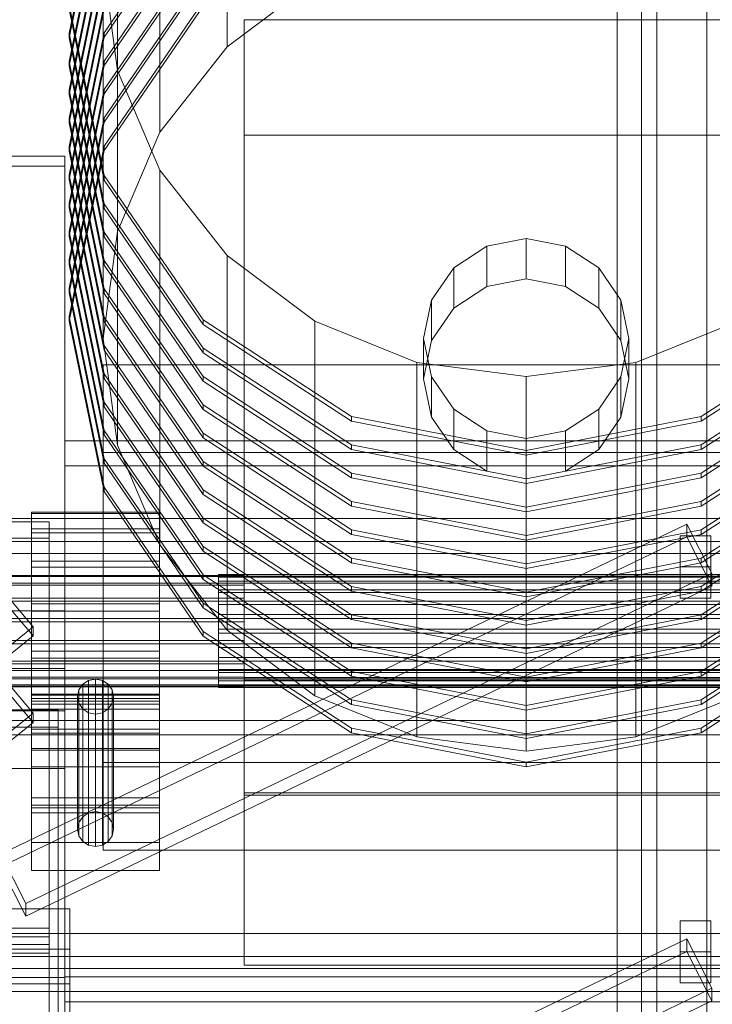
# Model space of a CAD drawing. Header units: millimetres. Extents: x -2233 to 61924, y -68080 to 6847.
# Tile 378 of 656: x 1482 to 1753, y -32645 to -32262. Entities that reach past the tile are written whole.
import ezdxf

# ---------------------------------------------------------------- set-up
doc = ezdxf.new("R2010")
doc.units = ezdxf.units.MM
doc.layers.add('frontal_C03', color=7, linetype='Continuous', lineweight=0)
doc.layers.add('frontal_tolva', color=7, linetype='Continuous', lineweight=0)

msp = doc.modelspace()

# ---------------------------------------------------------------- linework, layer by layer
at = {"layer": 'frontal_C03'}
for p, q in [((1563.327, -32272.26), (1563.327, -32126.286)), ((1537.106, -32305.56), (1537.106, -32159.585)), ((1520.622, -32344.338), (1520.622, -32198.364)), ((1515.365, -32200.55), (1501.8, -32267.002)), ((1501.8, -32268.799), (1515.365, -32202.346)), ((1515.365, -32211.591), (1501.8, -32278.044)), ((1501.8, -32279.84), (1515.365, -32213.388)), ((1553.994, -32210.464), (1515.365, -32266.8)), ((1515.365, -32268.596), (1553.994, -32212.261)), ((1515.365, -32222.633), (1501.8, -32289.085)), ((1501.8, -32290.882), (1515.365, -32224.43)), ((1553.994, -32221.506), (1515.365, -32277.841)), ((1515.365, -32279.638), (1553.994, -32223.303)), ((1553.994, -32232.548), (1515.365, -32288.883)), ((1515.365, -32233.675), (1501.8, -32300.127)), ((1501.8, -32301.924), (1515.365, -32235.471)), ((1515.365, -32290.68), (1553.994, -32234.344)), ((1515, -32239.978), (1520.622, -32281.592)), ((1515, -32385.953), (1515, -32239.978)), ((1553.994, -32243.589), (1515.365, -32299.925)), ((1515.365, -32244.716), (1501.8, -32311.169)), ((1501.8, -32312.965), (1515.365, -32246.513)), ((1515.365, -32301.721), (1553.994, -32245.386)), ((1563.327, -32272.26), (1597.5, -32246.708)), ((1515.365, -32255.758), (1501.8, -32322.21)), ((1501.8, -32255.96), (1515.365, -32322.413)), ((1553.994, -32254.631), (1515.365, -32310.966)), ((1501.8, -32324.007), (1515.365, -32257.555)), ((1515.365, -32324.209), (1501.8, -32257.757)), ((1515.365, -32312.763), (1553.994, -32256.428)), ((1570, -32306.731), (1570, -32261.816)), ((1570, -32261.816), (1790, -32261.816)), ((1570, -32519.072), (1570, -32261.816)), ((1515.365, -32266.8), (1501.8, -32333.252)), ((1501.8, -32267.002), (1515.365, -32333.454)), ((1501.8, -32268.799), (1501.8, -32267.002)), ((1515.365, -32268.596), (1515.365, -32266.8)), ((1501.8, -32335.049), (1515.365, -32268.596)), ((1515.365, -32335.251), (1501.8, -32268.799)), ((1297.71, -32274.184), (1487.71, -32498.309)), ((1537.106, -32305.56), (1563.327, -32272.26)), ((1487.71, -32501.902), (1297.71, -32277.777)), ((1515.365, -32277.841), (1501.8, -32344.294)), ((1501.8, -32278.044), (1515.365, -32344.496)), ((1501.8, -32279.84), (1501.8, -32278.044)), ((1515.365, -32279.638), (1515.365, -32277.841)), ((1501.8, -32346.09), (1515.365, -32279.638)), ((1515.365, -32346.293), (1501.8, -32279.84)), ((1520.622, -32281.592), (1537.106, -32320.371)), ((1520.622, -32427.567), (1520.622, -32281.592)), ((1515.365, -32288.883), (1501.8, -32355.335)), ((1501.8, -32289.085), (1515.365, -32355.538)), ((1501.8, -32290.882), (1501.8, -32289.085)), ((1515.365, -32290.68), (1515.365, -32288.883)), ((1501.8, -32357.132), (1515.365, -32290.68)), ((1515.365, -32357.334), (1501.8, -32290.882)), ((1515.365, -32299.925), (1501.8, -32366.377)), ((1501.8, -32300.127), (1515.365, -32366.579)), ((1501.8, -32301.924), (1501.8, -32300.127)), ((1501.8, -32368.174), (1515.365, -32301.721)), ((1515.365, -32368.376), (1501.8, -32301.924)), ((1515.365, -32301.721), (1515.365, -32299.925)), ((1520.622, -32344.338), (1537.106, -32305.56)), ((1297.71, -32307.87), (1487.71, -32531.995)), ((1790, -32306.731), (1570, -32306.731)), ((1570, -32306.731), (1570, -32563.988)), ((1487.71, -32535.588), (1297.71, -32311.463)), ((1515.365, -32310.966), (1501.8, -32377.419)), ((1501.8, -32311.169), (1515.365, -32377.621)), ((1501.8, -32312.965), (1501.8, -32311.169)), ((1501.8, -32379.215), (1515.365, -32312.763)), ((1515.365, -32379.418), (1501.8, -32312.965)), ((1515.365, -32312.763), (1515.365, -32310.966)), ((1270, -32314.944), (1500, -32314.944)), ((1500, -32314.944), (1500, -34875.113)), ((1500, -32314.944), (1500, -32318.841)), ((1500, -32318.841), (1270, -32318.841)), ((1500, -34879.011), (1500, -32318.841)), ((1537.106, -32320.371), (1563.327, -32353.67)), ((1537.106, -32466.345), (1537.106, -32320.371)), ((1501.8, -32322.21), (1515.365, -32388.663)), ((1501.8, -32324.007), (1501.8, -32322.21)), ((1515.365, -32390.459), (1501.8, -32324.007)), ((1515.365, -32322.413), (1553.994, -32378.748)), ((1515.365, -32324.209), (1515.365, -32322.413)), ((1553.994, -32380.545), (1515.365, -32324.209)), ((1501.8, -32333.252), (1515.365, -32399.704)), ((1501.8, -32335.049), (1501.8, -32333.252)), ((1515.365, -32401.501), (1501.8, -32335.049)), ((1515.365, -32333.454), (1553.994, -32389.79)), ((1515.365, -32335.251), (1515.365, -32333.454)), ((1553.994, -32391.586), (1515.365, -32335.251)), ((1501.8, -32344.294), (1515.365, -32410.746)), ((1501.8, -32346.09), (1501.8, -32344.294)), ((1515.365, -32412.543), (1501.8, -32346.09)), ((1515, -32385.953), (1520.622, -32344.338)), ((1515.365, -32344.496), (1553.994, -32400.832)), ((1515.365, -32346.293), (1515.365, -32344.496)), ((1553.994, -32402.628), (1515.365, -32346.293)), ((1680, -32346.974), (1664.693, -32349.941)), ((1695.307, -32349.941), (1680, -32346.974)), ((1680, -32362.695), (1680, -32346.974)), ((1664.693, -32349.941), (1651.716, -32358.391)), ((1664.693, -32365.662), (1664.693, -32349.941)), ((1708.284, -32358.391), (1695.307, -32349.941)), ((1695.307, -32365.662), (1695.307, -32349.941)), ((1501.8, -32355.335), (1515.365, -32421.788)), ((1501.8, -32357.132), (1501.8, -32355.335)), ((1515.365, -32355.538), (1553.994, -32411.873)), ((1515.365, -32357.334), (1515.365, -32355.538)), ((1563.327, -32353.67), (1597.5, -32379.222)), ((1563.327, -32499.645), (1563.327, -32353.67)), ((1515.365, -32423.584), (1501.8, -32357.132)), ((1553.994, -32413.67), (1515.365, -32357.334)), ((1651.716, -32358.391), (1643.045, -32371.036)), ((1651.716, -32374.111), (1651.716, -32358.391)), ((1716.955, -32371.036), (1708.284, -32358.391)), ((1708.284, -32374.111), (1708.284, -32358.391)), ((1664.693, -32365.662), (1680, -32362.695)), ((1680, -32362.695), (1695.307, -32365.662)), ((1501.8, -32366.377), (1515.365, -32432.829)), ((1501.8, -32368.174), (1501.8, -32366.377)), ((1515.365, -32366.579), (1553.994, -32422.915)), ((1515.365, -32368.376), (1515.365, -32366.579)), ((1651.716, -32374.111), (1664.693, -32365.662)), ((1695.307, -32365.662), (1708.284, -32374.111)), ((1515.365, -32434.626), (1501.8, -32368.174)), ((1553.994, -32424.711), (1515.365, -32368.376)), ((1643.045, -32371.036), (1640, -32385.953)), ((1643.045, -32386.757), (1643.045, -32371.036)), ((1720, -32385.953), (1716.955, -32371.036)), ((1716.955, -32386.757), (1716.955, -32371.036)), ((1643.045, -32386.757), (1651.716, -32374.111)), ((1708.284, -32374.111), (1716.955, -32386.757)), ((1501.8, -32377.419), (1515.365, -32443.871)), ((1501.8, -32379.215), (1501.8, -32377.419)), ((1515.365, -32377.621), (1553.994, -32433.957)), ((1515.365, -32379.418), (1515.365, -32377.621)), ((1553.994, -32378.748), (1611.806, -32416.39)), ((1553.994, -32380.545), (1553.994, -32378.748)), ((1748.194, -32416.39), (1806.006, -32378.748)), ((1515.365, -32445.668), (1501.8, -32379.215)), ((1553.994, -32435.753), (1515.365, -32379.418)), ((1611.806, -32418.187), (1553.994, -32380.545)), ((1597.5, -32379.222), (1637.295, -32395.285)), ((1597.5, -32525.197), (1597.5, -32379.222)), ((1722.705, -32395.285), (1762.5, -32379.222)), ((1806.006, -32380.545), (1748.194, -32418.187)), ((1520.622, -32427.567), (1515, -32385.953)), ((1640, -32385.953), (1643.045, -32400.869)), ((1640, -32401.673), (1640, -32385.953)), ((1716.955, -32400.869), (1720, -32385.953)), ((1720, -32385.953), (1720, -32401.673)), ((1515.365, -32388.663), (1553.994, -32444.998)), ((1515.365, -32390.459), (1515.365, -32388.663)), ((1553.994, -32389.79), (1611.806, -32427.432)), ((1553.994, -32391.586), (1553.994, -32389.79)), ((1640, -32401.673), (1643.045, -32386.757)), ((1716.955, -32386.757), (1720, -32401.673)), ((1748.194, -32427.432), (1806.006, -32389.79)), ((1553.994, -32446.795), (1515.365, -32390.459)), ((1611.806, -32429.229), (1553.994, -32391.586)), ((1806.006, -32391.586), (1748.194, -32429.229)), ((1515, -32551.229), (1515, -32396.272)), ((1515, -32396.272), (1845, -32396.272)), ((1515, -32430.378), (1515, -32396.272)), ((1637.295, -32395.285), (1680, -32400.763)), ((1637.295, -32541.259), (1637.295, -32395.285)), ((1680, -32400.763), (1722.705, -32395.285)), ((1722.705, -32541.259), (1722.705, -32395.285)), ((1515.365, -32399.704), (1553.994, -32456.04)), ((1515.365, -32401.501), (1515.365, -32399.704)), ((1553.994, -32457.836), (1515.365, -32401.501)), ((1553.994, -32400.832), (1611.806, -32438.474)), ((1553.994, -32402.628), (1553.994, -32400.832)), ((1643.045, -32416.589), (1640, -32401.673)), ((1643.045, -32400.869), (1651.716, -32413.514)), ((1643.045, -32416.589), (1643.045, -32400.869)), ((1680, -32546.738), (1680, -32400.763)), ((1708.284, -32413.514), (1716.955, -32400.869)), ((1716.955, -32416.589), (1716.955, -32400.869)), ((1720, -32401.673), (1716.955, -32416.589)), ((1748.194, -32438.474), (1806.006, -32400.832)), ((1611.806, -32440.27), (1553.994, -32402.628)), ((1806.006, -32402.628), (1748.194, -32440.27)), ((1515.365, -32410.746), (1553.994, -32467.082)), ((1515.365, -32412.543), (1515.365, -32410.746)), ((1553.994, -32468.878), (1515.365, -32412.543)), ((1553.994, -32411.873), (1611.806, -32449.515)), ((1553.994, -32413.67), (1553.994, -32411.873)), ((1748.194, -32449.515), (1806.006, -32411.873)), ((1611.806, -32451.312), (1553.994, -32413.67)), ((1611.806, -32416.39), (1680, -32429.609)), ((1611.806, -32418.187), (1611.806, -32416.39)), ((1651.716, -32429.235), (1643.045, -32416.589)), ((1651.716, -32413.514), (1664.693, -32421.964)), ((1651.716, -32429.235), (1651.716, -32413.514)), ((1680, -32429.609), (1748.194, -32416.39)), ((1695.307, -32421.964), (1708.284, -32413.514)), ((1708.284, -32429.235), (1708.284, -32413.514)), ((1716.955, -32416.589), (1708.284, -32429.235)), ((1806.006, -32413.67), (1748.194, -32451.312)), ((1748.194, -32418.187), (1748.194, -32416.39)), ((1680, -32431.405), (1611.806, -32418.187)), ((1748.194, -32418.187), (1680, -32431.405)), ((1515.365, -32421.788), (1553.994, -32478.123)), ((1515.365, -32423.584), (1515.365, -32421.788)), ((1553.994, -32479.92), (1515.365, -32423.584)), ((1553.994, -32422.915), (1611.806, -32460.557)), ((1553.994, -32424.711), (1553.994, -32422.915)), ((1611.806, -32462.354), (1553.994, -32424.711)), ((1664.693, -32421.964), (1680, -32424.931)), ((1664.693, -32437.684), (1664.693, -32421.964)), ((1680, -32424.931), (1695.307, -32421.964)), ((1695.307, -32437.684), (1695.307, -32421.964)), ((1748.194, -32460.557), (1806.006, -32422.915)), ((1806.006, -32424.711), (1748.194, -32462.354)), ((1500, -32634.742), (1500, -32425.886)), ((1500, -32425.886), (1860, -32425.886)), ((1500, -32435.631), (1500, -32425.886)), ((1537.106, -32466.345), (1520.622, -32427.567)), ((1611.806, -32427.432), (1680, -32440.65)), ((1611.806, -32429.229), (1611.806, -32427.432)), ((1680, -32440.651), (1680, -32424.931)), ((1680, -32440.65), (1748.194, -32427.432)), ((1748.194, -32429.229), (1748.194, -32427.432)), ((1845, -32430.378), (1515, -32430.378)), ((1515, -32430.378), (1515, -32585.335)), ((1680, -32442.447), (1611.806, -32429.229)), ((1664.693, -32437.684), (1651.716, -32429.235)), ((1748.194, -32429.229), (1680, -32442.447)), ((1680, -32431.405), (1680, -32429.609)), ((1708.284, -32429.235), (1695.307, -32437.684)), ((1860, -32435.631), (1500, -32435.631)), ((1500, -32435.631), (1500, -32644.487)), ((1515.365, -32432.829), (1553.994, -32489.165)), ((1515.365, -32434.626), (1515.365, -32432.829)), ((1553.994, -32490.961), (1515.365, -32434.626)), ((1553.994, -32433.957), (1611.806, -32471.599)), ((1553.994, -32435.753), (1553.994, -32433.957)), ((1611.806, -32473.395), (1553.994, -32435.753)), ((1748.194, -32471.599), (1806.006, -32433.957)), ((1806.006, -32435.753), (1748.194, -32473.395)), ((1611.806, -32438.474), (1680, -32451.692)), ((1611.806, -32440.27), (1611.806, -32438.474)), ((1680, -32440.651), (1664.693, -32437.684)), ((1695.307, -32437.684), (1680, -32440.651)), ((1680, -32451.692), (1748.194, -32438.474)), ((1748.194, -32440.27), (1748.194, -32438.474)), ((1515.365, -32443.871), (1553.994, -32500.207)), ((1515.365, -32445.668), (1515.365, -32443.871)), ((1680, -32453.488), (1611.806, -32440.27)), ((1748.194, -32440.27), (1680, -32453.488)), ((1680, -32442.447), (1680, -32440.65)), ((1553.994, -32502.003), (1515.365, -32445.668)), ((1553.994, -32444.998), (1611.806, -32482.64)), ((1553.994, -32446.795), (1553.994, -32444.998)), ((1611.806, -32484.437), (1553.994, -32446.795)), ((1748.194, -32482.64), (1806.006, -32444.998)), ((1806.006, -32446.795), (1748.194, -32484.437)), ((1611.806, -32449.515), (1680, -32462.734)), ((1611.806, -32451.312), (1611.806, -32449.515)), ((1680, -32464.53), (1611.806, -32451.312)), ((1680, -32462.734), (1748.194, -32449.515)), ((1748.194, -32451.312), (1680, -32464.53)), ((1680, -32453.488), (1680, -32451.692)), ((1748.194, -32451.312), (1748.194, -32449.515)), ((1487, -32460.151), (1487, -32453.648)), ((1487, -32453.648), (1487, -32454.201)), ((1537, -32453.648), (1487, -32453.648)), ((1487, -32454.201), (1487, -32461.726)), ((1537, -32454.201), (1487, -32454.201)), ((1537, -32454.201), (1537, -32453.648)), ((1537, -32453.648), (1537, -32460.151)), ((1537, -32461.726), (1537, -32454.201)), ((1465, -32456.14), (1845, -32456.14)), ((1466, -32457.487), (1494, -32457.487)), ((1475.132, -32586.921), (1742.632, -32458.293)), ((1494, -32457.487), (1494, -32463.775)), ((1494, -32457.487), (1494, -32615.836)), ((1553.994, -32456.04), (1611.806, -32493.682)), ((1553.994, -32457.836), (1553.994, -32456.04)), ((1611.806, -32495.479), (1553.994, -32457.836)), ((1742.632, -32463.234), (1742.632, -32458.293)), ((1742.632, -32458.293), (1752.368, -32477.518)), ((1748.194, -32493.682), (1806.006, -32456.04)), ((1806.006, -32457.836), (1748.194, -32495.479)), ((1742.632, -32463.234), (1475.132, -32591.862)), ((1487, -32472.722), (1487, -32460.151)), ((1537, -32460.151), (1487, -32460.151)), ((1487, -32461.726), (1487, -32475.078)), ((1537, -32461.726), (1487, -32461.726)), ((1537, -32460.151), (1537, -32472.722)), ((1537, -32475.078), (1537, -32461.726)), ((1611.806, -32460.557), (1680, -32473.775)), ((1611.806, -32462.354), (1611.806, -32460.557)), ((1680, -32475.572), (1611.806, -32462.354)), ((1680, -32473.775), (1748.194, -32460.557)), ((1748.194, -32462.354), (1680, -32475.572)), ((1680, -32464.53), (1680, -32462.734)), ((1752.368, -32482.458), (1742.632, -32463.234)), ((1748.194, -32462.354), (1748.194, -32460.557)), ((1845, -32465.123), (1465, -32465.123)), ((1494, -32463.775), (1466, -32463.775)), ((1494, -32622.124), (1494, -32463.775)), ((1563.327, -32499.645), (1537.106, -32466.345)), ((1845, -32469.782), (1465, -32469.782)), ((1553.994, -32467.082), (1611.806, -32504.724)), ((1553.994, -32468.878), (1553.994, -32467.082)), ((1611.806, -32506.52), (1553.994, -32468.878)), ((1748.194, -32504.724), (1806.006, -32467.082)), ((1806.006, -32468.878), (1748.194, -32506.52)), ((1487, -32489.445), (1487, -32472.722)), ((1537, -32472.722), (1487, -32472.722)), ((1537, -32472.722), (1537, -32489.445)), ((1611.806, -32471.599), (1680, -32484.817)), ((1611.806, -32473.395), (1611.806, -32471.599)), ((1680, -32486.613), (1611.806, -32473.395)), ((1680, -32484.817), (1748.194, -32471.599)), ((1748.194, -32473.395), (1680, -32486.613)), ((1680, -32475.572), (1680, -32473.775)), ((1748.194, -32473.395), (1748.194, -32471.599)), ((1570, -32478.303), (-1570, -32478.303)), ((1570, -32478.562), (-1570, -32478.562)), ((1484.868, -32606.146), (1752.368, -32477.518)), ((1487, -32475.078), (1487, -32492.225)), ((1537, -32475.078), (1487, -32475.078)), ((1537, -32492.225), (1537, -32475.078)), ((1553.994, -32478.123), (1611.806, -32515.765)), ((1553.994, -32479.92), (1553.994, -32478.123)), ((1560, -32478.562), (1560, -32478.014)), ((1560, -32478.014), (1560, -32478.964)), ((1560, -32478.014), (1865, -32478.014)), ((1560, -32480.571), (1560, -32478.562)), ((1560, -32478.562), (1865, -32478.562)), ((1570, -32478.562), (1570, -32478.303)), ((1570, -32478.303), (1570, -32481.347)), ((1570, -32482.085), (1570, -32478.562)), ((1748.194, -32515.765), (1806.006, -32478.123)), ((1752.368, -32477.518), (1752.368, -32482.458)), ((1570, -32481.347), (-1570, -32481.347)), ((1570, -32482.085), (-1570, -32482.085)), ((1465, -32478.765), (1845, -32478.765)), ((1611.806, -32517.562), (1553.994, -32479.92)), ((1560, -32478.964), (1560, -32481.347)), ((1560, -32478.964), (1865, -32478.964)), ((1560, -32483.904), (1560, -32480.571)), ((1560, -32480.571), (1865, -32480.571)), ((1560, -32481.347), (1560, -32485.002)), ((1560, -32481.347), (1865, -32481.347)), ((1570, -32481.347), (1570, -32487.231)), ((1570, -32488.335), (1570, -32482.085)), ((1806.006, -32479.92), (1748.194, -32517.562)), ((1484.868, -32611.087), (1752.368, -32482.458)), ((1560, -32488.335), (1560, -32483.904)), ((1560, -32483.904), (1865, -32483.904)), ((1560, -32485.002), (1560, -32489.679)), ((1560, -32485.002), (1865, -32485.002)), ((1611.806, -32482.64), (1680, -32495.859)), ((1611.806, -32484.437), (1611.806, -32482.64)), ((1680, -32497.655), (1611.806, -32484.437)), ((1680, -32495.859), (1748.194, -32482.64)), ((1748.194, -32484.437), (1680, -32497.655)), ((1680, -32486.613), (1680, -32484.817)), ((1748.194, -32484.437), (1748.194, -32482.64)), ((1570, -32487.231), (-1570, -32487.231)), ((1570, -32488.335), (-1570, -32488.335)), ((1487, -32507.775), (1487, -32489.445)), ((1487, -32489.445), (1537, -32489.445)), ((1537, -32489.445), (1537, -32507.775)), ((1553.994, -32489.165), (1611.806, -32526.807)), ((1553.994, -32490.961), (1553.994, -32489.165)), ((1560, -32493.56), (1560, -32488.335)), ((1560, -32488.335), (1865, -32488.335)), ((1560, -32489.679), (1560, -32495.059)), ((1560, -32489.679), (1865, -32489.679)), ((1570, -32487.231), (1570, -32495.059)), ((1570, -32496.361), (1570, -32488.335)), ((1748.194, -32526.807), (1806.006, -32489.165)), ((1500, -32492.159), (1460, -32492.159)), ((1487, -32492.225), (1487, -32510.555)), ((1537, -32492.225), (1487, -32492.225)), ((1500, -32531.137), (1500, -32492.159)), ((1500, -32492.159), (1500, -32514.617)), ((1537, -32510.555), (1537, -32492.225)), ((1611.806, -32528.604), (1553.994, -32490.961)), ((1560, -32499.224), (1560, -32493.56)), ((1560, -32493.56), (1865, -32493.56)), ((1611.806, -32493.682), (1680, -32506.9)), ((1611.806, -32495.479), (1611.806, -32493.682)), ((1680, -32506.9), (1748.194, -32493.682)), ((1806.006, -32490.961), (1748.194, -32528.604)), ((1748.194, -32495.479), (1748.194, -32493.682)), ((-1570, -32495.059), (1570, -32495.059)), ((1570, -32496.361), (-1570, -32496.361)), ((1560, -32495.059), (1560, -32500.776)), ((1865, -32495.059), (1560, -32495.059)), ((1570, -32495.059), (1570, -32503.639)), ((1570, -32504.941), (1570, -32496.361)), ((1680, -32508.697), (1611.806, -32495.479)), ((1748.194, -32495.479), (1680, -32508.697)), ((1680, -32497.655), (1680, -32495.859)), ((1487.71, -32498.309), (1472.29, -32510.721)), ((1487.71, -32501.902), (1487.71, -32498.309)), ((1553.994, -32500.207), (1611.806, -32537.849)), ((1553.994, -32502.003), (1553.994, -32500.207)), ((1560, -32504.941), (1560, -32499.224)), ((1560, -32499.224), (1865, -32499.224)), ((1560, -32500.776), (1560, -32506.44)), ((1560, -32500.776), (1865, -32500.776)), ((1597.5, -32525.197), (1563.327, -32499.645)), ((1748.194, -32537.849), (1806.006, -32500.207)), ((1570, -32503.639), (-1570, -32503.639)), ((1570, -32504.941), (-1570, -32504.941)), ((1472.29, -32514.314), (1487.71, -32501.902)), ((1611.806, -32539.645), (1553.994, -32502.003)), ((1560, -32510.321), (1560, -32504.941)), ((1560, -32504.941), (1865, -32504.941)), ((1570, -32503.639), (1570, -32511.665)), ((1570, -32512.769), (1570, -32504.941)), ((1611.806, -32504.724), (1680, -32517.942)), ((1611.806, -32506.52), (1611.806, -32504.724)), ((1680, -32517.942), (1748.194, -32504.724)), ((1806.006, -32502.003), (1748.194, -32539.645)), ((1748.194, -32506.52), (1748.194, -32504.724)), ((1487, -32524.922), (1487, -32507.775)), ((1537, -32507.775), (1487, -32507.775)), ((1537, -32507.775), (1537, -32524.922)), ((1560, -32506.44), (1560, -32511.665)), ((1560, -32506.44), (1865, -32506.44)), ((1680, -32519.738), (1611.806, -32506.52)), ((1748.194, -32506.52), (1680, -32519.738)), ((1680, -32508.697), (1680, -32506.9)), ((1570, -32511.665), (-1570, -32511.665)), ((1570, -32512.769), (-1570, -32512.769)), ((1487, -32510.555), (1487, -32527.278)), ((1537, -32510.555), (1487, -32510.555)), ((1487, -32567.792), (1487, -32511.648)), ((1487, -32511.648), (1537, -32511.648)), ((1487, -32526.265), (1487, -32511.648)), ((1537, -32527.278), (1537, -32510.555)), ((1537, -32511.648), (1537, -32567.792)), ((1537, -32511.648), (1537, -32526.265)), ((1560, -32514.998), (1560, -32510.321)), ((1560, -32510.321), (1865, -32510.321)), ((1560, -32511.665), (1560, -32516.096)), ((1560, -32511.665), (1865, -32511.665)), ((1570, -32511.665), (1570, -32517.915)), ((1570, -32518.653), (1570, -32512.769)), ((1500, -32514.617), (1460, -32514.617)), ((1470, -32515.378), (1873, -32515.378)), ((1500, -32553.595), (1500, -32514.617)), ((1500, -32514.617), (1500, -32739.193)), ((1560, -32518.653), (1560, -32514.998)), ((1560, -32514.998), (1865, -32514.998)), ((1560, -32516.096), (1560, -32519.429)), ((1560, -32516.096), (1865, -32516.096)), ((1611.806, -32515.765), (1680, -32528.984)), ((1611.806, -32517.562), (1611.806, -32515.765)), ((1680, -32528.984), (1748.194, -32515.765)), ((1748.194, -32517.562), (1748.194, -32515.765)), ((1570, -32517.915), (-1570, -32517.915)), ((1570, -32518.653), (-1570, -32518.653)), ((1507.05, -32520.68), (1505.533, -32522.893)), ((1509.321, -32519.202), (1507.05, -32520.68)), ((1507.05, -32572.333), (1507.05, -32520.68)), ((1512, -32518.682), (1509.321, -32519.202)), ((1509.321, -32570.854), (1509.321, -32519.202)), ((1514.679, -32519.202), (1512, -32518.682)), ((1512, -32570.335), (1512, -32518.682)), ((1516.95, -32520.68), (1514.679, -32519.202)), ((1514.679, -32570.854), (1514.679, -32519.202)), ((1518.467, -32522.893), (1516.95, -32520.68)), ((1516.95, -32572.333), (1516.95, -32520.68)), ((1560, -32521.036), (1560, -32518.653)), ((1560, -32518.653), (1865, -32518.653)), ((1560, -32519.429), (1560, -32521.438)), ((1560, -32519.429), (1865, -32519.429)), ((1570, -32517.915), (1570, -32521.438)), ((1570, -32563.013), (1570, -32518.098)), ((1570, -32518.098), (1790, -32518.098)), ((1570, -32585.335), (1570, -32518.098)), ((1570, -32521.697), (1570, -32518.653)), ((1790, -32519.072), (1570, -32519.072)), ((1570, -32519.072), (1570, -32563.988)), ((1680, -32530.78), (1611.806, -32517.562)), ((1748.194, -32517.562), (1680, -32530.78)), ((1680, -32519.738), (1680, -32517.942)), ((1570, -32521.438), (-1570, -32521.438)), ((1570, -32521.697), (-1570, -32521.697)), ((1873, -32520.993), (1470, -32520.993)), ((1487, -32565.037), (1487, -32524.613)), ((1487, -32524.613), (1537, -32524.613)), ((1487, -32530.46), (1487, -32524.613)), ((1505.533, -32522.893), (1505, -32525.504)), ((1505.533, -32574.546), (1505.533, -32522.893)), ((1519, -32525.504), (1518.467, -32522.893)), ((1518.467, -32574.546), (1518.467, -32522.893)), ((1537, -32524.613), (1537, -32565.037)), ((1537, -32524.613), (1537, -32530.46)), ((1560, -32521.986), (1560, -32521.036)), ((1560, -32521.036), (1865, -32521.036)), ((1560, -32521.438), (1560, -32521.986)), ((1560, -32521.438), (1865, -32521.438)), ((1560, -32521.986), (1865, -32521.986)), ((1570, -32521.438), (1570, -32521.697)), ((1487, -32538.274), (1487, -32524.922)), ((1537, -32524.922), (1487, -32524.922)), ((1537, -32526.265), (1487, -32526.265)), ((1487, -32526.265), (1487, -32582.409)), ((1487, -32527.278), (1487, -32539.849)), ((1537, -32527.278), (1487, -32527.278)), ((1505, -32525.504), (1505.533, -32528.114)), ((1505, -32577.156), (1505, -32525.504)), ((1505.533, -32528.114), (1507.05, -32530.327)), ((1505.533, -32579.767), (1505.533, -32528.114)), ((1516.95, -32530.327), (1518.467, -32528.114)), ((1518.467, -32528.114), (1519, -32525.504)), ((1518.467, -32579.767), (1518.467, -32528.114)), ((1519, -32525.504), (1519, -32577.156)), ((1537, -32524.922), (1537, -32538.274)), ((1537, -32582.409), (1537, -32526.265)), ((1537, -32539.849), (1537, -32527.278)), ((1637.295, -32541.259), (1597.5, -32525.197)), ((1611.806, -32526.807), (1680, -32540.025)), ((1611.806, -32528.604), (1611.806, -32526.807)), ((1680, -32540.025), (1748.194, -32526.807)), ((1762.5, -32525.197), (1722.705, -32541.259)), ((1748.194, -32528.604), (1748.194, -32526.807)), ((1460, -32531.137), (1500, -32531.137)), ((1462.5, -32530.737), (1497.5, -32530.737)), ((1487.71, -32531.995), (1472.29, -32544.407)), ((1487, -32568.935), (1487, -32528.511)), ((1487, -32528.511), (1537, -32528.511)), ((1487, -32552.872), (1487, -32528.511)), ((1537, -32530.46), (1487, -32530.46)), ((1487, -32530.46), (1487, -32570.884)), ((1487.71, -32535.588), (1487.71, -32531.995)), ((1497.5, -32530.737), (1497.5, -32537.475)), ((1497.5, -32530.737), (1497.5, -32856.206)), ((1500, -32553.595), (1500, -32531.137)), ((1507.05, -32530.327), (1509.321, -32531.806)), ((1507.05, -32581.98), (1507.05, -32530.327)), ((1509.321, -32531.806), (1512, -32532.325)), ((1509.321, -32583.458), (1509.321, -32531.806)), ((1512, -32532.325), (1514.679, -32531.806)), ((1514.679, -32531.806), (1516.95, -32530.327)), ((1514.679, -32583.458), (1514.679, -32531.806)), ((1516.95, -32581.98), (1516.95, -32530.327)), ((1537, -32528.511), (1537, -32568.935)), ((1537, -32528.511), (1537, -32552.872)), ((1537, -32570.884), (1537, -32530.46)), ((1680, -32541.822), (1611.806, -32528.604)), ((1748.194, -32528.604), (1680, -32541.822)), ((1680, -32530.78), (1680, -32528.984)), ((1873, -32534.867), (1470, -32534.867)), ((1472.29, -32548.001), (1487.71, -32535.588)), ((1512, -32583.977), (1512, -32532.325)), ((1497.5, -32537.475), (1462.5, -32537.475)), ((1487, -32545.799), (1487, -32538.274)), ((1537, -32538.274), (1487, -32538.274)), ((1487, -32539.849), (1487, -32546.352)), ((1537, -32539.849), (1487, -32539.849)), ((1497.5, -32862.943), (1497.5, -32537.475)), ((1537, -32538.274), (1537, -32545.799)), ((1537, -32546.352), (1537, -32539.849)), ((1611.806, -32537.849), (1680, -32551.067)), ((1611.806, -32539.645), (1611.806, -32537.849)), ((1680, -32552.863), (1611.806, -32539.645)), ((1680, -32551.067), (1748.194, -32537.849)), ((1748.194, -32539.645), (1680, -32552.863)), ((1748.194, -32539.645), (1748.194, -32537.849)), ((1470, -32540.482), (1873, -32540.482)), ((1680, -32546.738), (1637.295, -32541.259)), ((1680, -32541.822), (1680, -32540.025)), ((1722.705, -32541.259), (1680, -32546.738)), ((1487, -32546.352), (1487, -32545.799)), ((1537, -32545.799), (1487, -32545.799)), ((1537, -32546.352), (1487, -32546.352)), ((1537, -32545.799), (1537, -32546.352)), ((1845, -32551.229), (1515, -32551.229)), ((1515, -32551.229), (1515, -32585.335)), ((1680, -32552.863), (1680, -32551.067)), ((1460, -32553.595), (1500, -32553.595)), ((1537, -32552.872), (1487, -32552.872)), ((1487, -32552.872), (1487, -32593.296)), ((1500, -32778.171), (1500, -32553.595)), ((1537, -32593.296), (1537, -32552.872)), ((1537, -32565.037), (1487, -32565.037)), ((1487, -32565.037), (1487, -32570.884)), ((1537, -32570.884), (1537, -32565.037)), ((1790, -32563.013), (1570, -32563.013)), ((1570, -32563.013), (1570, -32630.251)), ((1570, -32563.988), (1790, -32563.988)), ((1537, -32567.792), (1487, -32567.792)), ((1487, -32567.792), (1487, -32582.409)), ((1537, -32568.935), (1487, -32568.935)), ((1487, -32568.935), (1487, -32593.296)), ((1509.321, -32570.854), (1512, -32570.335)), ((1512, -32570.335), (1514.679, -32570.854)), ((1537, -32582.409), (1537, -32567.792)), ((1537, -32593.296), (1537, -32568.935)), ((1487, -32570.884), (1537, -32570.884)), ((1505.533, -32574.546), (1507.05, -32572.333)), ((1507.05, -32572.333), (1509.321, -32570.854)), ((1514.679, -32570.854), (1516.95, -32572.333)), ((1516.95, -32572.333), (1518.467, -32574.546)), ((1505, -32577.156), (1505.533, -32574.546)), ((1505.533, -32579.767), (1505, -32577.156)), ((1518.467, -32574.546), (1519, -32577.156)), ((1519, -32577.156), (1518.467, -32579.767)), ((1507.05, -32581.98), (1505.533, -32579.767)), ((1509.321, -32583.458), (1507.05, -32581.98)), ((1516.95, -32581.98), (1514.679, -32583.458)), ((1518.467, -32579.767), (1516.95, -32581.98)), ((1487, -32582.409), (1537, -32582.409)), ((1512, -32583.977), (1509.321, -32583.458)), ((1514.679, -32583.458), (1512, -32583.977)), ((1515, -32585.335), (1845, -32585.335)), ((1790, -32585.335), (1570, -32585.335)), ((1570, -32585.335), (1570, -32630.251)), ((1484.868, -32606.146), (1475.132, -32586.921)), ((1475.132, -32591.862), (1484.868, -32611.087)), ((1487, -32593.296), (1537, -32593.296)), ((1458, -32608.197), (1502, -32608.197)), ((1484.868, -32611.087), (1484.868, -32606.146)), ((1502, -32608.197), (1502, -32623.917)), ((1502, -32608.197), (1502, -32637.43)), ((1494, -32615.836), (1466, -32615.836)), ((1494, -32622.124), (1494, -32615.836)), ((1465, -32617.835), (1845, -32617.835)), ((1466, -32619.182), (1494, -32619.182)), ((1475.132, -32748.616), (1742.632, -32619.988)), ((1494, -32619.182), (1494, -32625.47)), ((1494, -32619.182), (1494, -32777.531)), ((1742.632, -32624.929), (1742.632, -32619.988)), ((1742.632, -32619.988), (1752.368, -32639.213)), ((1502, -32623.917), (1458, -32623.917)), ((1466, -32622.124), (1494, -32622.124)), ((1502, -32653.151), (1502, -32623.917)), ((1845, -32626.818), (1465, -32626.818)), ((1494, -32625.47), (1466, -32625.47)), ((1742.632, -32624.929), (1475.132, -32753.557)), ((1494, -32783.819), (1494, -32625.47)), ((1752.368, -32644.153), (1742.632, -32624.929)), ((1845, -32631.477), (1465, -32631.477)), ((1570, -32630.251), (1790, -32630.251)), ((-1500, -32635.017), (1500, -32635.017)), ((1860, -32634.742), (1500, -32634.742)), ((1500, -32634.742), (1500, -32644.487)), ((1500, -32635.017), (1500, -32646.426)), ((1500, -32635.017), (1500, -32646.711)), ((1502, -32637.43), (1458, -32637.43)), ((1484.868, -32767.841), (1752.368, -32639.213)), ((1502, -32653.151), (1502, -32637.43)), ((1752.368, -32639.213), (1752.368, -32644.153)), ((1465, -32640.46), (1845, -32640.46)), ((1484.868, -32772.782), (1752.368, -32644.153)), ((1500, -32644.487), (1860, -32644.487))]:
    msp.add_line(p, q, dxfattribs=at)
at = {"layer": 'frontal_tolva'}
for p, q in [((1725, -31700), (1725, -32700)), ((1731, -32700), (1731, -31700)), ((1715.5, -32700), (1715.5, -31730)), ((1750.5, -32700), (1750.5, -31730)), ((1740, -32475), (1740, -32462.876)), ((1752, -32462.876), (1740, -32462.876)), ((1752, -32475), (1752, -32462.876)), ((1740, -32475), (1740, -32487.124)), ((1740, -32475), (1752, -32475)), ((1752, -32487.124), (1752, -32475)), ((1752, -32487.124), (1740, -32487.124)), ((1740, -32625), (1740, -32612.876)), ((1752, -32612.876), (1740, -32612.876)), ((1752, -32625), (1752, -32612.876)), ((1740, -32625), (1740, -32637.124)), ((1740, -32625), (1752, -32625)), ((1752, -32637.124), (1752, -32625)), ((1752, -32637.124), (1740, -32637.124))]:
    msp.add_line(p, q, dxfattribs=at)

doc.saveas('drawing.dxf')
